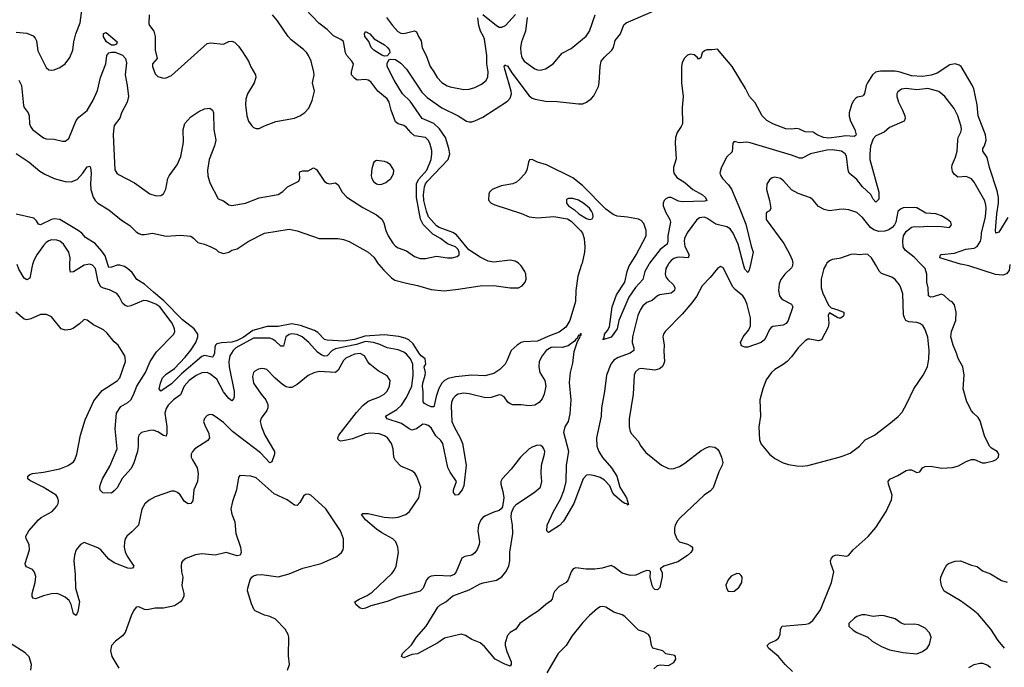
# Model space of a CAD drawing. Header units: inches. Extents: x 2057696 to 2160536, y 827480 to 1016834.
# Tile 368 of 422: x 2103997 to 2111210, y 1007050 to 1011793. Entities that reach past the tile are written whole.
import ezdxf

# ---------------------------------------------------------------- set-up
doc = ezdxf.new("R2010")
doc.units = ezdxf.units.IN
doc.header["$MEASUREMENT"] = 0
for name, color, linetype in [('C1000', 7, 'Continuous'), ('C1001', 7, 'Continuous'), ('C1010', 7, 'Continuous'), ('C1011', 7, 'Continuous')]:
    doc.layers.add(name, color=color, linetype=linetype)

msp = doc.modelspace()

# ---------------------------------------------------------------- linework, layer by layer
at = {"layer": 'C1000', "color": 5}
for points, elevation in [([(2109659, 1010000), (2109658.2, 1009990), (2109650, 1009975.1), (2109603.1, 1009930), (2109571.8, 1009890), (2109561.8, 1009858.2), (2109555.5, 1009810), (2109564, 1009770), (2109574.7, 1009754.7), (2109590, 1009741.7), (2109650.3, 1009710.3), (2109661.6, 1009690), (2109627.7, 1009590), (2109610.9, 1009569.1), (2109590, 1009556.4), (2109514.4, 1009545.6), (2109501.8, 1009538.2), (2109490, 1009524.5), (2109456, 1009450), (2109430, 1009429.6), (2109330, 1009395.6), (2109310, 1009394.5), (2109283.6, 1009403.6), (2109277.6, 1009430), (2109298, 1009470), (2109337.6, 1009522.4), (2109350, 1009551), (2109349.8, 1009610), (2109326.5, 1009706.5), (2109310, 1009747.8), (2109293.8, 1009770), (2109237.6, 1009817.6), (2109218.8, 1009838.8), (2109166, 1009950), (2109150, 1009975.1), (2109130, 1009984.5), (2109110, 1009972), (2109056.1, 1009903.9), (2108996.7, 1009843.3), (2108954.7, 1009765.3), (2108921.2, 1009718.8), (2108850, 1009636.9), (2108725.5, 1009510), (2108713, 1009490), (2108708.4, 1009470), (2108718.9, 1009410), (2108715.6, 1009364.4), (2108719.7, 1009290), (2108713.4, 1009266.6), (2108703.1, 1009250), (2108684.6, 1009235.4), (2108650, 1009226.2), (2108550, 1009238.2), (2108530, 1009233.3), (2108507, 1009213), (2108497.7, 1009190), (2108490.2, 1009049.8), (2108462, 1008870), (2108462, 1008810), (2108470, 1008776), (2108479.2, 1008759.2), (2108526.7, 1008706.7), (2108548, 1008670), (2108583.8, 1008623.8), (2108699.1, 1008530), (2108750, 1008506.7), (2108770, 1008504.4), (2108790, 1008506.4), (2108830, 1008520.4), (2108870, 1008545.3), (2108990, 1008638), (2109030, 1008660.7), (2109050, 1008666), (2109090, 1008661), (2109107.9, 1008647.9), (2109120.7, 1008630), (2109137.3, 1008590), (2109147.3, 1008550), (2109142, 1008530), (2109119, 1008481), (2109076.1, 1008363.9), (2109056.7, 1008343.3), (2109010, 1008311.8), (2108835.1, 1008144.9), (2108816.7, 1008123.3), (2108799.5, 1008090), (2108793.7, 1008070), (2108793.5, 1008033.5), (2108810.4, 1007990), (2108830.8, 1007970), (2108890, 1007952), (2108916.9, 1007936.9), (2108924.9, 1007930), (2108925.5, 1007910), (2108912.7, 1007890), (2108890, 1007869.6), (2108817.4, 1007822.6), (2108714.8, 1007790), (2108687.9, 1007772.1), (2108703.2, 1007743.2), (2108704.5, 1007715.5), (2108686.2, 1007633.8), (2108670, 1007618), (2108650, 1007620.7), (2108639.5, 1007630), (2108630, 1007649), (2108616.8, 1007710), (2108616.9, 1007750), (2108610, 1007756), (2108590, 1007757.7), (2108568.7, 1007751.3), (2108510, 1007725.1), (2108470, 1007722), (2108410, 1007739.5), (2108350, 1007786.6), (2108330, 1007794.5), (2108262.9, 1007777.1), (2108209.7, 1007769.7), (2108147.5, 1007767.5), (2108070, 1007779.3), (2108051.3, 1007770), (2108037.3, 1007750), (2108014.9, 1007690), (2108000.5, 1007670), (2107950, 1007640.5), (2107914.4, 1007605.6), (2107906.5, 1007590), (2107898, 1007550), (2107886, 1007534), (2107850.2, 1007509.8), (2107797.6, 1007462.4), (2107743.8, 1007430), (2107660.7, 1007370), (2107630.3, 1007329.7), (2107590, 1007305.1), (2107570, 1007282.7), (2107553.4, 1007230), (2107553.4, 1007210), (2107566.2, 1007166.2), (2107598, 1007090), (2107597.1, 1007070), (2107590, 1007057.2), (2107550, 1007071.6), (2107480.7, 1007110), (2107401.6, 1007201.6), (2107370, 1007227.8), (2107310, 1007253.6), (2107263.1, 1007283.1), (2107230, 1007293.1), (2107110, 1007264), (2107060.5, 1007230), (2106910, 1007149.5), (2106870, 1007143.7), (2106810, 1007119.3), (2106794, 1007130), (2106800.9, 1007150), (2106866.5, 1007213.5), (2106904.2, 1007270), (2106974.3, 1007350), (2107060.5, 1007490), (2107075.2, 1007504.8), (2107119.5, 1007530), (2107170, 1007572.4), (2107290, 1007616.4), (2107370, 1007660.4), (2107391.3, 1007668.7), (2107490, 1007687.2), (2107530, 1007713.4), (2107557.6, 1007750), (2107579.8, 1007790), (2107588.5, 1007828.5), (2107587.7, 1007892.3), (2107609.8, 1008030), (2107607.7, 1008090), (2107596.3, 1008150), (2107599.7, 1008180.3), (2107617.2, 1008222.8), (2107635.8, 1008244.2), (2107765.1, 1008330), (2107811.5, 1008370), (2107821.6, 1008410), (2107816.3, 1008470), (2107819.7, 1008530), (2107842.4, 1008610), (2107843.5, 1008630), (2107837.4, 1008650), (2107830, 1008662), (2107814.1, 1008674.1), (2107790, 1008678), (2107755.1, 1008664.9), (2107730.2, 1008649.8), (2107666, 1008590), (2107598.5, 1008501.4), (2107530.6, 1008430), (2107520.7, 1008410), (2107520.5, 1008390), (2107536.9, 1008336.9), (2107543.6, 1008290), (2107534.2, 1008225.8), (2107524, 1008210), (2107510, 1008199.5), (2107470, 1008187.2), (2107410, 1008159.1), (2107390, 1008146.3), (2107376, 1008130), (2107357.7, 1008090), (2107354.6, 1008070), (2107353.7, 1008050), (2107365.3, 1007970), (2107362.4, 1007950), (2107347.3, 1007912.7), (2107332, 1007888), (2107310, 1007872), (2107258, 1007862), (2107236, 1007850), (2107193.4, 1007750), (2107178.8, 1007730), (2107150, 1007718), (2107050, 1007722.4), (2107010, 1007718.4), (2106992.1, 1007707.9), (2106978, 1007690), (2106952.4, 1007630), (2106930, 1007607.8), (2106770, 1007562.6), (2106690, 1007532.6), (2106570, 1007499.1), (2106530, 1007482), (2106510, 1007478), (2106490, 1007483), (2106459.5, 1007510), (2106453.2, 1007530), (2106484, 1007550), (2106543.5, 1007576.5), (2106579.8, 1007600.2), (2106723.9, 1007736.1), (2106740.8, 1007759.2), (2106755.1, 1007790), (2106771.1, 1007891.1), (2106767.8, 1007930), (2106751.5, 1007970), (2106731.3, 1007990), (2106650, 1008034), (2106610, 1008061.8), (2106529.7, 1008130), (2106500.9, 1008170), (2106510, 1008177.1), (2106550, 1008177.2), (2106666, 1008150), (2106730, 1008143.9), (2106770, 1008149.1), (2106825.2, 1008170), (2106852.3, 1008190), (2106920.9, 1008290), (2106936.3, 1008370), (2106906.7, 1008446.7), (2106891.2, 1008471.2), (2106869.2, 1008490), (2106790, 1008523), (2106750, 1008565.1), (2106738.5, 1008590), (2106733.2, 1008650), (2106719.8, 1008690), (2106692, 1008730), (2106670, 1008745), (2106630, 1008759.1), (2106570, 1008765.8), (2106530, 1008759.1), (2106435.6, 1008724.4), (2106390, 1008712.8), (2106350, 1008706.4), (2106337.2, 1008710), (2106330, 1008719), (2106327.1, 1008730), (2106334.2, 1008750), (2106464, 1008916), (2106511.8, 1008968.2), (2106550, 1008999.7), (2106632, 1009030), (2106667.8, 1009050), (2106688.1, 1009071.9), (2106706.2, 1009110), (2106709.7, 1009150), (2106690, 1009183.6), (2106622.4, 1009222.4), (2106561.6, 1009270), (2106546.6, 1009286.6), (2106521.7, 1009330), (2106490, 1009348.8), (2106450, 1009344.5), (2106385.9, 1009314.1), (2106370, 1009296.9), (2106330, 1009225.4), (2106310.8, 1009209.2), (2106190, 1009215.2), (2106152.5, 1009207.5), (2106110, 1009187.2), (2106030, 1009121), (2105990, 1009100.4), (2105970, 1009099.2), (2105950, 1009104.8), (2105922, 1009122), (2105867.5, 1009167.5), (2105806.6, 1009230), (2105790, 1009236.8), (2105770, 1009238), (2105746.4, 1009233.6), (2105720.4, 1009219.6), (2105710, 1009209.2), (2105701.2, 1009178.8), (2105710, 1009131), (2105766.7, 1009050), (2105801.1, 1009010), (2105815.2, 1008975.2), (2105814.7, 1008950), (2105808, 1008930), (2105766.2, 1008873.8), (2105758.5, 1008850), (2105767.2, 1008810), (2105792.8, 1008750), (2105864.6, 1008630), (2105864.6, 1008610), (2105844.6, 1008555.4), (2105830, 1008546.9), (2105759.7, 1008619.7), (2105556.3, 1008776.3), (2105490, 1008842), (2105430, 1008887.6), (2105410, 1008899.5), (2105390, 1008900.7), (2105370, 1008894), (2105350, 1008873.2), (2105342.4, 1008850), (2105355.1, 1008815.1), (2105380.4, 1008770), (2105388.2, 1008730), (2105374, 1008710), (2105279.6, 1008650), (2105262.8, 1008630), (2105254.2, 1008610), (2105253.4, 1008590), (2105261.8, 1008570), (2105297.8, 1008510), (2105303.9, 1008470), (2105299, 1008410), (2105271.5, 1008350), (2105264.9, 1008270), (2105251.4, 1008248.6), (2105230, 1008248.2), (2105204.9, 1008264.9), (2105172.9, 1008312.9), (2105153.6, 1008330), (2105130, 1008339.8), (2105110, 1008340.4), (2104990, 1008298.9), (2104946.1, 1008273.9), (2104913.7, 1008246.3), (2104891.5, 1008208.5), (2104867, 1008090), (2104819.1, 1008040.9), (2104781.3, 1008010), (2104769.3, 1007990.7), (2104763.9, 1007970), (2104762.7, 1007930), (2104770, 1007896.3), (2104784.7, 1007864.7), (2104832, 1007790), (2104823.8, 1007776.2), (2104810, 1007773), (2104790, 1007776.8), (2104690, 1007814.9), (2104650, 1007842.9), (2104590, 1007909.8), (2104570, 1007925.2), (2104470, 1007963.1), (2104441.7, 1007950), (2104411.5, 1007910), (2104398.9, 1007870), (2104393.4, 1007830), (2104403.5, 1007730), (2104405.5, 1007630), (2104434.4, 1007530), (2104422.5, 1007457.5), (2104410, 1007428.7), (2104390, 1007442), (2104372.8, 1007510), (2104358.8, 1007538.8), (2104330, 1007563.5), (2104290, 1007584), (2104270, 1007589.7), (2104230, 1007587.1), (2104170, 1007573.3), (2104111.9, 1007551.9), (2104095.6, 1007555.6), (2104087.4, 1007567.4), (2104087.7, 1007590), (2104109.8, 1007670), (2104113.8, 1007713.8), (2104105.5, 1007745.5), (2104090, 1007765.6), (2104045.9, 1007785.9), (2104038.3, 1007798.3), (2104036.9, 1007810), (2104069.7, 1007910), (2104065.1, 1007950), (2104044.4, 1007990), (2104042.3, 1008010), (2104063.9, 1008050), (2104134.3, 1008130), (2104153.8, 1008146.2), (2104234.7, 1008190), (2104268, 1008230), (2104278.9, 1008250), (2104282, 1008270), (2104277.4, 1008290), (2104263.6, 1008310), (2104169.6, 1008370), (2104070, 1008418.9), (2104055.6, 1008430), (2104055.6, 1008450), (2104070, 1008462), (2104089.8, 1008470.2), (2104170, 1008479.2), (2104290, 1008504), (2104351.8, 1008528.2), (2104390, 1008555.5), (2104400.5, 1008570), (2104416.2, 1008610), (2104442.4, 1008750), (2104477.6, 1008862.4), (2104538.8, 1009001.2), (2104601.7, 1009078.3), (2104710, 1009147.4), (2104729.7, 1009170), (2104771.3, 1009290), (2104770, 1009318), (2104767, 1009330), (2104718, 1009410), (2104690, 1009434), (2104638.2, 1009498.2), (2104610, 1009520.5), (2104537.1, 1009557.1), (2104490, 1009593.2), (2104470, 1009597.2), (2104434.7, 1009565.3), (2104390, 1009534), (2104370, 1009525.1), (2104330, 1009519.5), (2104301.2, 1009530), (2104230, 1009617), (2104194.3, 1009634.3), (2104150, 1009633.3), (2104077.5, 1009602.5), (2104050, 1009595.6), (2104030, 1009599.2), (2103968.2, 1009650)], 360), ([(2104090.9, 1010000), (2104087.7, 1009990), (2104070, 1009899.5), (2104050, 1009886.9), (2104030, 1009899.1), (2103990, 1009965.1), (2103978.8, 1010000)], 340), ([(2104496.9, 1010000), (2104470, 1009995.9), (2104390, 1009945.3), (2104370, 1009944.2), (2104363.4, 1009970), (2104364.6, 1010000)], 340), ([(2108747.7, 1010000), (2108731.2, 1009970), (2108725.4, 1009930), (2108731.3, 1009910), (2108744.2, 1009890), (2108785.4, 1009850), (2108796.5, 1009830), (2108794.4, 1009810), (2108769, 1009791), (2108683, 1009777), (2108669, 1009770), (2108630, 1009735.3), (2108590, 1009722), (2108561.8, 1009698.2), (2108544.3, 1009670), (2108525.8, 1009625.8), (2108485.5, 1009470), (2108484.5, 1009430), (2108496.9, 1009390), (2108494.9, 1009370), (2108468.9, 1009350), (2108381.1, 1009318.9), (2108350, 1009299.8), (2108326.4, 1009270), (2108294.7, 1009190), (2108282, 1009070), (2108259.4, 1008950), (2108255.8, 1008890), (2108223, 1008730), (2108225.8, 1008670), (2108239.2, 1008630), (2108266.4, 1008586.4), (2108333.1, 1008510), (2108372, 1008450), (2108394, 1008370), (2108443.1, 1008290), (2108458, 1008242), (2108450, 1008238), (2108446.3, 1008246.3), (2108430.9, 1008249.1), (2108410, 1008262.6), (2108354.5, 1008310), (2108340.2, 1008330), (2108319.2, 1008379.2), (2108281.2, 1008421.2), (2108250, 1008440.7), (2108210, 1008452.7), (2108170, 1008458.7), (2108150, 1008456), (2108124.9, 1008430), (2108055.6, 1008250), (2107979.9, 1008120.1), (2107951.4, 1008088.6), (2107870, 1008037.2), (2107859.3, 1008050), (2107861.6, 1008090), (2107908.4, 1008190), (2107959.9, 1008280.1), (2107984.9, 1008350), (2107999.8, 1008410), (2108002.9, 1008530), (2108018.6, 1008630), (2107982.7, 1008770), (2107993.8, 1008810), (2108016.8, 1008850), (2108030, 1008906), (2108037.4, 1009010), (2108024, 1009136), (2108031.6, 1009210), (2108050, 1009278), (2108058, 1009362), (2108084, 1009436), (2108102, 1009470), (2108100.4, 1009479.6), (2108110, 1009482), (2108110, 1009495.3), (2108102, 1009490), (2108099.6, 1009480.4), (2108090, 1009482), (2108082, 1009458), (2108070, 1009453.2), (2108060.7, 1009439.3), (2108014.4, 1009405.6), (2107970, 1009391.3), (2107910, 1009395.6), (2107890, 1009392.8), (2107854.9, 1009370), (2107824.9, 1009330), (2107802, 1009290), (2107799.1, 1009250), (2107808, 1009210), (2107844.4, 1009150), (2107850.4, 1009110), (2107838.7, 1009050), (2107824.8, 1009015.2), (2107802, 1008990), (2107770.8, 1008970), (2107730, 1008965.1), (2107671.4, 1008971.4), (2107610, 1008971.8), (2107590, 1008978.4), (2107572.3, 1008992.3), (2107545.6, 1009030), (2107523.8, 1009043.8), (2107510, 1009044.4), (2107450, 1009025), (2107410, 1009023.5), (2107290, 1009052.3), (2107250, 1009056.5), (2107210, 1009049.8), (2107190, 1009037.7), (2107170, 1009016.9), (2107159.7, 1008990), (2107156.8, 1008963.2), (2107162.8, 1008850), (2107178.7, 1008810), (2107223.9, 1008730), (2107240.5, 1008690), (2107268.3, 1008530), (2107250, 1008378), (2107238, 1008350), (2107210, 1008313.2), (2107189.4, 1008309.4), (2107175.1, 1008330), (2107175.1, 1008350), (2107196.2, 1008410), (2107150, 1008478.9), (2107133.8, 1008513.8), (2107096.5, 1008690), (2107082.6, 1008710), (2107045.1, 1008745.1), (2107010, 1008803.1), (2106990, 1008819.8), (2106970, 1008828.9), (2106950, 1008829.8), (2106902.6, 1008797.4), (2106870, 1008787.7), (2106850, 1008795.3), (2106795.1, 1008835.1), (2106689.6, 1008870), (2106676.9, 1008890), (2106760.8, 1008939.2), (2106794.5, 1008970), (2106830, 1009025.5), (2106869.9, 1009110), (2106880.2, 1009190), (2106875.7, 1009270), (2106858.6, 1009310), (2106830, 1009343.7), (2106810, 1009358.4), (2106770, 1009375.2), (2106690, 1009390.6), (2106635.3, 1009415.3), (2106589.6, 1009429.6), (2106530, 1009435.9), (2106464.8, 1009415.2), (2106310, 1009381.2), (2106286.6, 1009370), (2106250, 1009331.9), (2106230, 1009329.9), (2106210, 1009336.2), (2106178.2, 1009358.2), (2106115.3, 1009430), (2106065.3, 1009470), (2106030, 1009486.7), (2105990, 1009492.4), (2105970, 1009488.1), (2105947.3, 1009470), (2105930, 1009401.6), (2105910, 1009402.3), (2105870, 1009439.4), (2105850, 1009453.2), (2105830, 1009459.8), (2105710, 1009460.5), (2105580.9, 1009390), (2105560.2, 1009370), (2105535.7, 1009330), (2105528.4, 1009290), (2105531.9, 1009250), (2105568.6, 1009070), (2105568.1, 1009031.9), (2105563, 1009017), (2105550, 1009000.7), (2105530, 1009018), (2105490, 1009067), (2105440.6, 1009160.6), (2105390, 1009200.2), (2105370, 1009209), (2105330, 1009205.8), (2105290, 1009188.2), (2105237.7, 1009150), (2105201.2, 1009110), (2105173.8, 1009046.2), (2105122.6, 1009010), (2105085.2, 1008970), (2105070, 1008946), (2105061.2, 1008910), (2105073.7, 1008813.7), (2105075.2, 1008764.8), (2105070, 1008742), (2105050, 1008747.8), (2105010, 1008775.2), (2104973.7, 1008786.3), (2104950, 1008785), (2104890, 1008769.8), (2104869.4, 1008750), (2104864.5, 1008730), (2104865.1, 1008670), (2104859, 1008630), (2104830, 1008541.3), (2104810, 1008502.6), (2104748.1, 1008431.9), (2104710, 1008363.7), (2104690, 1008341.2), (2104670, 1008326), (2104606.6, 1008326.6), (2104586.2, 1008346.2), (2104583.5, 1008370), (2104588.3, 1008390), (2104604.5, 1008430), (2104657.2, 1008522.8), (2104710.6, 1008650), (2104696.3, 1008796.3), (2104706.2, 1008910), (2104738.9, 1008961.1), (2104790, 1008990.2), (2104810.6, 1009010), (2104830, 1009046.3), (2104853.8, 1009110), (2104918.6, 1009210), (2104952, 1009290), (2104998.4, 1009361.6), (2105125.6, 1009490), (2105132.6, 1009510), (2105131.1, 1009528.9), (2105114.8, 1009570), (2105023.7, 1009690), (2104994.2, 1009710), (2104950, 1009727.2), (2104930, 1009734.4), (2104903.7, 1009736.3), (2104810, 1009697), (2104790, 1009693.5), (2104770, 1009698.7), (2104750, 1009717.4), (2104725.8, 1009765.8), (2104708.8, 1009788.8), (2104655.4, 1009815.4), (2104610, 1009826.5), (2104590, 1009837.2), (2104572.1, 1009872.1), (2104551.1, 1009970), (2104530, 1009994.4), (2104515.2, 1010000)], 340), ([(2108113.6, 1010000), (2108084.8, 1009915.2), (2108071.1, 1009810), (2108069.4, 1009730), (2108027.1, 1009590), (2107998.3, 1009541.7), (2107950, 1009503.4), (2107866.2, 1009473.8), (2107790, 1009438.7), (2107690, 1009434), (2107670, 1009427.8), (2107640.2, 1009410), (2107596.5, 1009370), (2107566.6, 1009293.4), (2107552.4, 1009270), (2107513.4, 1009230), (2107470, 1009202.7), (2107405.3, 1009185.3), (2107309.8, 1009189.8), (2107190, 1009177), (2107135.7, 1009164.3), (2107110, 1009150.7), (2107089.6, 1009130.4), (2107067.6, 1009092.4), (2107046.9, 1009033.1), (2107033.4, 1008966.6), (2107030, 1008958), (2107023, 1008957), (2107010, 1008957.7), (2106983.6, 1008970), (2106962.3, 1008982.3), (2106953.8, 1008993.8), (2106953.6, 1009066.4), (2106948.3, 1009110), (2106950, 1009130.3), (2106968, 1009190), (2106969.5, 1009210), (2106960.8, 1009250), (2106972, 1009270), (2106967.6, 1009310), (2106938.9, 1009330), (2106925.3, 1009345.3), (2106878.6, 1009418.6), (2106847.2, 1009447.2), (2106820.5, 1009460.5), (2106773.6, 1009473.6), (2106670, 1009485.4), (2106525.1, 1009474.9), (2106450, 1009450), (2106370, 1009439.3), (2106250, 1009445), (2106229.8, 1009450), (2106181.4, 1009501.4), (2106157.4, 1009517.4), (2106054.1, 1009554.1), (2105990, 1009566.3), (2105890, 1009546.1), (2105810, 1009545.9), (2105703.9, 1009516.1), (2105634.2, 1009465.8), (2105590, 1009443.3), (2105550, 1009432.1), (2105474.2, 1009425.8), (2105442, 1009418), (2105431.2, 1009408.8), (2105425.9, 1009394.1), (2105423.5, 1009350), (2105414.8, 1009325.2), (2105410, 1009322.2), (2105350, 1009333.3), (2105330, 1009326), (2105181, 1009199), (2105110, 1009125.9), (2105030, 1009072.7), (2105018.4, 1009090), (2105027.1, 1009130), (2105043.5, 1009170), (2105070, 1009197.3), (2105130, 1009237.7), (2105210, 1009321.7), (2105250, 1009371.7), (2105288, 1009430), (2105302.7, 1009470), (2105301.2, 1009490), (2105274.6, 1009530), (2105190, 1009594.9), (2105053.3, 1009733.3), (2104978.2, 1009798.2), (2104910, 1009855.2), (2104854.2, 1009890), (2104820.8, 1009940.8), (2104790, 1009969), (2104764.9, 1009984.9), (2104730, 1009995.5), (2104710, 1009995.3), (2104670, 1009980.9), (2104650, 1009978.7), (2104643, 1010000)], 320), ([(2106627.1, 1010000), (2106660.8, 1009960.8), (2106721.4, 1009901.4), (2106745.8, 1009885.8), (2106830, 1009862.6), (2106910, 1009847), (2107010, 1009816.5), (2107107.5, 1009807.5), (2107210, 1009818.3), (2107370, 1009844.4), (2107470, 1009847), (2107590, 1009830.1), (2107650, 1009830.2), (2107677.2, 1009842.8), (2107699.8, 1009870), (2107706.6, 1009893.4), (2107705.7, 1009930), (2107697.5, 1009950), (2107669.8, 1009990), (2107660.2, 1010000)], 320), ([(2108605.1, 1010000), (2108577.4, 1009950), (2108562, 1009890), (2108507.4, 1009832.6), (2108458.8, 1009761.2), (2108386.5, 1009590), (2108372.9, 1009530), (2108350, 1009493.6), (2108330, 1009468.2), (2108268.7, 1009448.7), (2108278, 1009462), (2108280.7, 1009490), (2108302.9, 1009517.1), (2108316.9, 1009543.1), (2108336.5, 1009690), (2108370, 1009778.4), (2108429.8, 1009870), (2108447.9, 1009950), (2108462, 1009990), (2108468.4, 1010000)], 320), ([(2109349.5, 1010000), (2109340.2, 1009959.8), (2109330, 1009942), (2109310, 1009965.1), (2109300.5, 1010000)], 340), ([(2109904.6, 1010000), (2109887.6, 1009970), (2109867.4, 1009892.6), (2109869.5, 1009830), (2109879.5, 1009790), (2109921.5, 1009701.5), (2109941.8, 1009681.8), (2109990, 1009668.5), (2110000, 1009664.3)], 380), ([(2110000, 1009607.9), (2109990, 1009609.7), (2109930, 1009647), (2109918.7, 1009630), (2109923.7, 1009570), (2109919.8, 1009540.2), (2109871.7, 1009448.3), (2109850, 1009441.7), (2109786, 1009454), (2109770, 1009452.3), (2109750, 1009441.3), (2109698.7, 1009390), (2109650, 1009324.2), (2109618.7, 1009290), (2109590, 1009267.1), (2109530, 1009231.3), (2109504.9, 1009210), (2109465.7, 1009154.3), (2109440.8, 1009090), (2109420.2, 1009010), (2109422.7, 1008890), (2109412.6, 1008810), (2109416.7, 1008716.7), (2109430, 1008683), (2109490.4, 1008610), (2109530, 1008579.6), (2109590, 1008547.4), (2109630, 1008534.6), (2109690, 1008524.6), (2109730, 1008523.1), (2109770, 1008528.8), (2110000, 1008589.8)], 380), ([(2105959.5, 1007030), (2105974, 1007070), (2105965.6, 1007134.4), (2105969, 1007270), (2105964, 1007290), (2105942, 1007330), (2105870, 1007401.2), (2105830, 1007422.7), (2105790, 1007432.7), (2105722.5, 1007462.5), (2105714, 1007470), (2105693.8, 1007513.8), (2105665.6, 1007610), (2105667.3, 1007630), (2105686, 1007690), (2105697.2, 1007710), (2105710, 1007719.1), (2105733.8, 1007726.2), (2105770, 1007728.4), (2105890, 1007712.2), (2105970, 1007734), (2106070, 1007774.9), (2106205.2, 1007810), (2106319.4, 1007860.6), (2106353.2, 1007890), (2106366, 1007910), (2106369.6, 1007930.4), (2106369.6, 1007990), (2106346.9, 1008050), (2106239.7, 1008210), (2106130, 1008311.8), (2106110, 1008318.4), (2106090, 1008315.1), (2106076.7, 1008303.3), (2106050, 1008256.2), (2106030, 1008235.1), (2106010, 1008236.3), (2105956.1, 1008276.1), (2105861.4, 1008321.4), (2105730, 1008438), (2105690.5, 1008449.5), (2105610, 1008454), (2105600.7, 1008439.3), (2105586, 1008350), (2105555.8, 1008264.2), (2105544.2, 1008210), (2105551.7, 1008171.7), (2105574.1, 1008114.1), (2105579.6, 1008030), (2105615.3, 1007930), (2105619.1, 1007890), (2105610.8, 1007870), (2105590, 1007867), (2105510, 1007891.5), (2105430, 1007871.5), (2105330, 1007881.1), (2105285.9, 1007874.1), (2105214.4, 1007845.6), (2105191, 1007830), (2105182.8, 1007817.2), (2105180.7, 1007790), (2105183, 1007750), (2105192.7, 1007710), (2105184.9, 1007650), (2105198.7, 1007590), (2105198.7, 1007570), (2105190.4, 1007550), (2105173.7, 1007530), (2105130, 1007500.3), (2105050, 1007483.5), (2104990, 1007482.6), (2104930, 1007469.6), (2104910, 1007472), (2104870, 1007492.3), (2104850, 1007489.2), (2104830, 1007464), (2104813, 1007427), (2104770, 1007304.5), (2104750, 1007279.6), (2104699, 1007241), (2104670.4, 1007209.6), (2104663.1, 1007170), (2104672.4, 1007130), (2104722.8, 1007042.8)], 380), ([(2109659.4, 1007019.4), (2109603.7, 1007070), (2109555.1, 1007130), (2109483.6, 1007190), (2109472.3, 1007210), (2109490, 1007227.7), (2109532.7, 1007247.3), (2109556.2, 1007263.8), (2109567.6, 1007290), (2109571.3, 1007328.7), (2109582.7, 1007350), (2109755.3, 1007364.7), (2109777.2, 1007370), (2109807.7, 1007392.3), (2109862.7, 1007470), (2109945.2, 1007670), (2109960.7, 1007750), (2109939.6, 1007810), (2109937, 1007830), (2109945.2, 1007850), (2109956, 1007864), (2109970, 1007870.7), (2109990, 1007873), (2110000, 1007871.7)], 360), ([(2108642.5, 1007037.5), (2108670, 1007062.8), (2108690, 1007066.8), (2108750, 1007062.8), (2108790, 1007084.7), (2108804, 1007110), (2108802, 1007130), (2108796, 1007136), (2108730, 1007149), (2108708, 1007170), (2108635.3, 1007190), (2108626, 1007210), (2108616.2, 1007270), (2108603.7, 1007290), (2108570, 1007309.6), (2108530, 1007323), (2108430, 1007421.3), (2108410, 1007434.7), (2108350, 1007452.8), (2108290, 1007489.6), (2108270, 1007495.1), (2108250, 1007491.5), (2108230, 1007480.7), (2108170.6, 1007430), (2108121.8, 1007378.2), (2108042.3, 1007277.7), (2107999.6, 1007210), (2107940.8, 1007150), (2107858.9, 1007010)], 380), ([(2104078.7, 1007030), (2104082.6, 1007070), (2104066, 1007126), (2104036.9, 1007156.9), (2103922.9, 1007230)], 380)]:
    msp.add_lwpolyline(points, dxfattribs=dict(at, elevation=elevation))
at = {"layer": 'C1000', "color": 5, "elevation": 380}
msp.add_lwpolyline([(2109250, 1007736), (2109210, 1007717), (2109186.4, 1007690), (2109170.8, 1007650.8), (2109174, 1007630), (2109188.1, 1007608.1), (2109210, 1007604), (2109230, 1007607.7), (2109265.4, 1007634.6), (2109286, 1007670), (2109289.2, 1007710), (2109282.7, 1007722.7), (2109270, 1007733.2)], close=True, dxfattribs=at)
at = {"layer": 'C1001', "color": 5}
for points, elevation in [([(2103970, 1011701.1), (2104050, 1011695.6), (2104095.1, 1011675.1), (2104110, 1011659.1), (2104119.1, 1011639.1), (2104130, 1011564.7), (2104190, 1011442.8), (2104210, 1011426.8), (2104230, 1011422.8), (2104250, 1011424.9), (2104290, 1011442.4), (2104329.8, 1011470.2), (2104363, 1011517), (2104386.2, 1011570), (2104393.1, 1011630), (2104407.4, 1011690), (2104438.8, 1011770), (2104467, 1011973)], 360), ([(2103990, 1011350.5), (2104010.1, 1011310.1), (2104025.3, 1011165.3), (2104030.2, 1011150), (2104059.6, 1011110), (2104067.2, 1011090), (2104068.7, 1011030), (2104074.9, 1011010), (2104090.5, 1010990), (2104170, 1010927.7), (2104190, 1010921.6), (2104250, 1010917.6), (2104310, 1010903.1), (2104330, 1010904.4), (2104356.4, 1010923.6), (2104410, 1011056), (2104430, 1011078.8), (2104490, 1011127.3), (2104536.1, 1011203.9), (2104566.4, 1011273.6), (2104589.8, 1011370), (2104629, 1011470), (2104634.5, 1011530), (2104650.7, 1011549.3), (2104670, 1011556.5), (2104695.2, 1011555.2), (2104750, 1011532.9), (2104772.9, 1011510), (2104778.2, 1011478.2), (2104768.6, 1011390), (2104784.3, 1011310), (2104793.6, 1011230), (2104782.9, 1011190), (2104742.6, 1011110), (2104730, 1011072), (2104690, 1011017), (2104682.8, 1010982.8), (2104680.7, 1010950), (2104694.6, 1010694.6), (2104707.3, 1010670), (2104720.3, 1010660.3), (2104838.2, 1010598.2), (2104950, 1010518.4), (2104997, 1010503), (2105030, 1010504.9), (2105039, 1010510), (2105050, 1010518.8), (2105067.1, 1010552.9), (2105083.1, 1010630), (2105091.6, 1010650), (2105150, 1010728.9), (2105177.9, 1010790), (2105196.9, 1010896.9), (2105195.5, 1010990), (2105207.3, 1011032.7), (2105250, 1011082), (2105310, 1011121.6), (2105350, 1011139.1), (2105390, 1011146), (2105410, 1011131), (2105417.1, 1011110), (2105420.2, 1010990), (2105433, 1010910), (2105423.6, 1010870), (2105384.2, 1010770), (2105373.6, 1010690), (2105374.3, 1010650), (2105390, 1010598.8), (2105450, 1010481), (2105490, 1010466.7), (2105530, 1010436), (2105550, 1010431.8), (2105650, 1010448.7), (2105750, 1010488.5), (2105890, 1010512.4), (2105925.3, 1010534.7), (2105959.3, 1010570), (2106040.9, 1010610), (2106049.6, 1010630), (2106046.3, 1010670), (2106050, 1010678.8), (2106070, 1010685.3), (2106110, 1010686.9), (2106150, 1010707.2), (2106170, 1010696.5), (2106181.9, 1010681.9), (2106230, 1010608.5), (2106250, 1010594.9), (2106270, 1010590.4), (2106310, 1010599.3), (2106330, 1010583), (2106358.9, 1010530), (2106392.5, 1010492.5), (2106510, 1010418), (2106610, 1010364.9), (2106650, 1010332.7), (2106664.4, 1010304.4), (2106678.3, 1010250), (2106696, 1010210), (2106730, 1010156.4), (2106750, 1010135.3), (2106770, 1010122.6), (2106830, 1010099.5), (2106890, 1010058.9), (2106930, 1010044.4), (2106970, 1010043.2), (2107050, 1010061.7), (2107130, 1010048.9), (2107166, 1010050), (2107201.5, 1010058.6), (2107215.4, 1010070), (2107215.8, 1010090), (2107210, 1010109.3), (2107190, 1010129.6), (2107130, 1010150.9), (2107078.5, 1010190), (2107022.3, 1010222.3), (2106953.8, 1010293.8), (2106932.5, 1010332.6), (2106904, 1010490), (2106903.9, 1010590), (2106918.5, 1010621.5), (2106979.3, 1010690), (2107010.6, 1010770), (2107016.5, 1010810), (2107014.9, 1010834.9), (2107001.1, 1010890), (2106990, 1010911.5), (2106970, 1010929.6), (2106890, 1010942.7), (2106863.7, 1010963.7), (2106830, 1011004.2), (2106810, 1011017.4), (2106770, 1011029.6), (2106750, 1011045.1), (2106717.8, 1011130), (2106703.9, 1011190), (2106690, 1011212.8), (2106619.7, 1011270), (2106570, 1011338.9), (2106550, 1011351), (2106530, 1011354.5), (2106470, 1011351.2), (2106450, 1011364.2), (2106428.3, 1011390), (2106427.3, 1011410), (2106441.5, 1011470), (2106431.1, 1011490), (2106393.7, 1011530), (2106383.1, 1011550), (2106370, 1011633), (2106348.9, 1011648.9), (2106294.7, 1011674.7), (2106250, 1011721.2), (2106187.8, 1011767.8), (2106090.7, 1011870)], 340), ([(2104944.7, 1011830), (2104943.8, 1011763.8), (2104948, 1011750), (2104979.7, 1011710), (2104990.2, 1011670), (2104988.3, 1011570), (2105004.9, 1011510), (2104970.4, 1011470), (2104968.8, 1011450), (2104990, 1011397.3), (2105010, 1011378), (2105050, 1011364.4), (2105070, 1011366.4), (2105110, 1011384.4), (2105370, 1011619.3), (2105395.6, 1011624.4), (2105490, 1011614), (2105530, 1011634.6), (2105550, 1011636.9), (2105570, 1011628.8), (2105599.4, 1011599.4), (2105630, 1011557.1), (2105672.7, 1011490), (2105690, 1011446.8), (2105723.8, 1011390), (2105726.4, 1011370), (2105713.7, 1011330), (2105665.2, 1011250), (2105653.8, 1011210), (2105650.3, 1011170), (2105661.3, 1011090), (2105674, 1011050), (2105696.3, 1011016.3), (2105710, 1011004.4), (2105730, 1010995.8), (2105750, 1010996.4), (2105790, 1011016.4), (2105872.8, 1011047.2), (2106010, 1011072.4), (2106049.2, 1011090), (2106086.5, 1011113.5), (2106114.9, 1011145.1), (2106139.5, 1011200.5), (2106155.8, 1011270), (2106141.3, 1011330), (2106154.3, 1011390), (2106152.6, 1011410), (2106133, 1011490), (2106113, 1011530), (2106100.5, 1011550), (2106075.7, 1011575.7), (2105986.4, 1011646.4), (2105963, 1011670), (2105885.3, 1011785.3), (2105850, 1011829.5)], 360), ([(2106685.2, 1011810), (2106727.9, 1011750), (2106766.9, 1011706.9), (2106790, 1011693.6), (2106810, 1011691.1), (2106890, 1011712), (2106904.5, 1011704.5), (2106918.9, 1011670), (2106939, 1011639), (2106946.4, 1011586.4), (2106975.6, 1011530), (2107002.7, 1011450), (2107031.9, 1011411.9), (2107054.9, 1011370), (2107090, 1011333.4), (2107127.7, 1011307.7), (2107150, 1011301.3), (2107250, 1011282.6), (2107290, 1011284.9), (2107330, 1011295.8), (2107379.3, 1011320.7), (2107413.3, 1011346.7), (2107425.8, 1011374.2), (2107428.1, 1011411.9), (2107419.8, 1011470), (2107418.1, 1011530), (2107401.9, 1011650), (2107395.8, 1011670), (2107373.1, 1011710), (2107360.2, 1011750), (2107352.1, 1011807.9)], 340), ([(2107660.2, 1010000), (2107650, 1010010.6), (2107625.5, 1010025.5), (2107590, 1010032.4), (2107470, 1010017.8), (2107430, 1010025.7), (2107370, 1010052.8), (2107287.2, 1010107.2), (2107197.5, 1010217.5), (2107170, 1010233.5), (2107070, 1010270.7), (2107050, 1010282.7), (2106992, 1010350), (2106976.6, 1010390), (2106957.3, 1010470), (2106954.9, 1010510), (2106962.9, 1010570), (2106970, 1010590), (2106984.4, 1010610), (2107135.8, 1010770), (2107147.9, 1010810), (2107141.5, 1010850), (2107115.2, 1010930), (2107072.8, 1010992.8), (2107030, 1011033.4), (2106946.4, 1011070), (2106856.2, 1011196.2), (2106800.2, 1011250), (2106740.5, 1011350), (2106689.8, 1011450), (2106688.3, 1011471.7), (2106701.5, 1011498.5), (2106716.1, 1011503.9), (2106750, 1011501.6), (2106790, 1011475.2), (2106830.5, 1011430.5), (2106942.1, 1011262.1), (2106982.8, 1011222.8), (2107090, 1011147.8), (2107210.1, 1011090.1), (2107270, 1011051.1), (2107290, 1011045.4), (2107310, 1011045.6), (2107330, 1011052.6), (2107390, 1011080.1), (2107570, 1011196.4), (2107590, 1011218.2), (2107598.6, 1011250), (2107596.7, 1011270), (2107549.9, 1011430), (2107546.9, 1011450), (2107550, 1011462), (2107556.5, 1011456.5), (2107570, 1011455), (2107603.1, 1011403.1), (2107730, 1011235.2), (2107750, 1011218.5), (2107773.4, 1011210), (2107850, 1011195.5), (2107934.2, 1011194.2), (2108090, 1011177.3), (2108122, 1011178), (2108150, 1011188.8), (2108184.9, 1011215.1), (2108203.9, 1011236.1), (2108235.9, 1011304.1), (2108243.2, 1011330), (2108249.1, 1011450), (2108256.8, 1011490), (2108280.2, 1011519.8), (2108335.7, 1011570), (2108346.8, 1011590), (2108359.6, 1011640.5), (2108399.4, 1011690), (2108423.8, 1011756.2), (2108440.5, 1011770), (2108474, 1011786), (2108690, 1011878.7)], 320), ([(2107390, 1011832.4), (2107490, 1011750.2), (2107510, 1011739.1), (2107530, 1011737.7), (2107555.4, 1011750), (2107630, 1011830.2)], 340), ([(2107714.7, 1011810), (2107702, 1011710), (2107673.7, 1011630), (2107665.6, 1011590), (2107667.3, 1011550), (2107676, 1011516), (2107693.7, 1011490), (2107770, 1011433.7), (2107790, 1011425.3), (2107810, 1011423.7), (2107850, 1011433.7), (2107904.5, 1011470), (2107971.2, 1011548.8), (2108036.6, 1011583.4), (2108147.2, 1011672.8), (2108171.5, 1011710), (2108212.7, 1011830)], 340), ([(2110000, 1010935.3), (2109924.7, 1010924.7), (2109885.6, 1010930), (2109839.5, 1010950), (2109810, 1010969.7), (2109750, 1010971.3), (2109710.8, 1010990.8), (2109690, 1010995.1), (2109650, 1010991.1), (2109610, 1010993.3), (2109514.7, 1011030), (2109470, 1011055.8), (2109436.8, 1011090), (2109384.4, 1011184.4), (2109343.5, 1011230), (2109313.8, 1011290), (2109217.4, 1011450), (2109110, 1011578.4), (2109068.4, 1011571.6), (2109030, 1011572), (2109014.1, 1011565.9), (2108996.5, 1011550), (2108987.3, 1011512.7), (2108974.6, 1011505.4), (2108970, 1011505.1), (2108959.8, 1011519.8), (2108936.8, 1011536.8), (2108910, 1011540.6), (2108890, 1011533.3), (2108864.1, 1011510), (2108850, 1011477), (2108845, 1011450), (2108845.8, 1011330), (2108856.9, 1011230), (2108849.4, 1011150), (2108851.4, 1011030), (2108843.6, 1011010), (2108814, 1010966), (2108802.2, 1010930), (2108799.4, 1010890), (2108806.6, 1010773.4), (2108787.7, 1010710), (2108786.7, 1010686.7), (2108790, 1010668.7), (2108810, 1010638), (2108870, 1010601.8), (2108929.2, 1010550), (2108999.2, 1010510), (2109020.7, 1010490), (2109031.8, 1010470), (2109015.1, 1010464.9), (2108850, 1010458), (2108824.1, 1010464.1), (2108770, 1010490.5), (2108750, 1010491.3), (2108730, 1010481.5), (2108719.1, 1010470), (2108710.2, 1010450), (2108711.1, 1010430), (2108730, 1010381.1), (2108759.8, 1010330), (2108764.2, 1010310), (2108745.2, 1010210), (2108744.6, 1010170), (2108739.4, 1010150), (2108689.8, 1010110.2), (2108610.7, 1010010), (2108605.1, 1010000)], 320), ([(2110000, 1010832.4), (2109950, 1010839.9), (2109910, 1010837), (2109791, 1010810), (2109730, 1010778.9), (2109710, 1010779.1), (2109650, 1010802), (2109348, 1010892), (2109323.8, 1010896.2), (2109270, 1010891.8), (2109230, 1010900.9), (2109220.5, 1010890), (2109215.2, 1010824.8), (2109174.4, 1010785.6), (2109135.4, 1010704.6), (2109127.2, 1010670), (2109132.4, 1010650), (2109144.4, 1010630), (2109190, 1010583.8), (2109211, 1010551), (2109265.9, 1010425.9), (2109316, 1010296), (2109354.8, 1010134.8), (2109370.2, 1010090), (2109349.5, 1010000)], 340), ([(2103970, 1010812), (2104065.3, 1010750), (2104144.7, 1010684.7), (2104181.3, 1010661.3), (2104250, 1010629.2), (2104330, 1010609.1), (2104374.8, 1010605.2), (2104417, 1010623), (2104458.4, 1010670), (2104490, 1010714.8), (2104510, 1010721), (2104515.5, 1010710), (2104519.5, 1010670), (2104515.5, 1010590), (2104518.4, 1010550), (2104534.4, 1010494.4), (2104548.8, 1010468.8), (2104570, 1010449.1), (2104650, 1010400.8), (2104743.8, 1010323.8), (2104804.6, 1010284.6), (2104850, 1010239.5), (2104870, 1010226.7), (2104890, 1010220.4), (2104910, 1010220.4), (2104970, 1010228.4), (2105070, 1010208.4), (2105174.9, 1010214.9), (2105250, 1010206.8), (2105270, 1010194), (2105301.3, 1010161.3), (2105350, 1010148.5), (2105396, 1010130), (2105436, 1010110), (2105453.7, 1010093.7), (2105490, 1010081), (2105530, 1010090.7), (2105550, 1010104), (2105590, 1010114.8), (2105670, 1010167.7), (2105790, 1010230.7), (2105970, 1010258.8), (2106030, 1010246), (2106190, 1010190.8), (2106330, 1010190.8), (2106370, 1010182.8), (2106410, 1010167.7), (2106550.4, 1010090), (2106590, 1010053.1), (2106623.8, 1010003.8), (2106627.1, 1010000)], 320), ([(2108468.4, 1010000), (2108513.3, 1010070), (2108585.2, 1010210), (2108586.7, 1010250), (2108570, 1010300.4), (2108550, 1010322.2), (2108530, 1010331.5), (2108450, 1010347.8), (2108374.9, 1010354.9), (2108345.7, 1010365.7), (2108290, 1010406.6), (2108119.3, 1010579.3), (2108050, 1010634.1), (2107856.9, 1010730), (2107790, 1010749.9), (2107750, 1010769.9), (2107732.5, 1010767.5), (2107723.5, 1010750), (2107712.5, 1010690), (2107696.2, 1010663.8), (2107658.1, 1010621.9), (2107636.3, 1010603.7), (2107610, 1010590.9), (2107524.7, 1010575.3), (2107457.2, 1010550), (2107439.3, 1010530), (2107434.3, 1010514.3), (2107432.4, 1010472.4), (2107450.2, 1010450.2), (2107477.6, 1010437.6), (2107673.2, 1010373.2), (2107730, 1010348.8), (2107790, 1010342.7), (2107910, 1010350.9), (2108010, 1010333.6), (2108037.7, 1010317.7), (2108106.1, 1010250), (2108118.8, 1010230), (2108132.1, 1010190), (2108137.3, 1010130), (2108135.4, 1010090), (2108117, 1010010), (2108113.6, 1010000)], 320), ([(2110000, 1010402.6), (2109930, 1010393.3), (2109890, 1010402.9), (2109850, 1010424.5), (2109810, 1010471.8), (2109790, 1010487.8), (2109699.8, 1010519.8), (2109650, 1010547.8), (2109593, 1010613), (2109570, 1010629.7), (2109530, 1010639.7), (2109510, 1010634.3), (2109490, 1010619.6), (2109471, 1010589), (2109467.8, 1010550), (2109490.2, 1010469.8), (2109500.5, 1010410), (2109490, 1010393.2), (2109470, 1010384), (2109464.9, 1010375.1), (2109466, 1010330), (2109594.9, 1010154.9), (2109637.5, 1010077.5), (2109655, 1010035), (2109659.8, 1010010), (2109659, 1010000)], 360), ([(2104643, 1010000), (2104622.5, 1010062.5), (2104598, 1010098), (2104550, 1010152.8), (2104477.9, 1010197.9), (2104452, 1010230), (2104425.4, 1010250), (2104290, 1010328.8), (2104250, 1010334.8), (2104230, 1010329.8), (2104149.7, 1010289.7), (2104135.6, 1010295.6), (2104121, 1010321), (2104099.5, 1010339.5), (2103970, 1010367.6)], 320), ([(2109300.5, 1010000), (2109259.6, 1010150), (2109223.6, 1010230), (2109202.2, 1010262.2), (2109176.2, 1010276.2), (2109096.4, 1010296.4), (2109030, 1010338.8), (2109010, 1010346.2), (2108978.2, 1010341.8), (2108954.7, 1010325.3), (2108887.7, 1010232.3), (2108867.8, 1010190), (2108864.2, 1010170), (2108870, 1010133), (2108902.3, 1010070), (2108894, 1010050), (2108830, 1010053.1), (2108810, 1010051.6), (2108790, 1010043.7), (2108770.1, 1010029.9), (2108753.2, 1010010), (2108747.7, 1010000)], 340), ([(2104364.6, 1010000), (2104366.6, 1010050), (2104356.2, 1010090), (2104317.3, 1010150), (2104291.3, 1010170), (2104270, 1010177.7), (2104230, 1010180.2), (2104210, 1010174.6), (2104190, 1010161.5), (2104170, 1010139.8), (2104121.5, 1010070), (2104100.4, 1010030), (2104090.9, 1010000)], 340), ([(2110000, 1010045.2), (2109950, 1010035.8), (2109930, 1010026.3), (2109910, 1010009.6), (2109904.6, 1010000)], 380), ([(2104515.2, 1010000), (2104510, 1010002), (2104496.9, 1010000)], 340)]:
    msp.add_lwpolyline(points, dxfattribs=dict(at, elevation=elevation))
for points, elevation in [([(2104690, 1011607), (2104670, 1011607.3), (2104632.7, 1011630), (2104610, 1011668.7), (2104610, 1011692), (2104630, 1011698.8), (2104711, 1011630), (2104706, 1011614)], 340), ([(2106670, 1011527.1), (2106650, 1011534.5), (2106591.8, 1011570), (2106571.6, 1011590), (2106553.8, 1011633.8), (2106526, 1011670), (2106522, 1011690), (2106530, 1011706), (2106560.7, 1011690), (2106592.7, 1011652.8), (2106668.7, 1011610), (2106691.2, 1011590), (2106706.5, 1011570), (2106708.7, 1011550), (2106690, 1011529.5)], 320), ([(2106610, 1010761.2), (2106590, 1010748.7), (2106576, 1010704), (2106572.7, 1010650), (2106577.3, 1010630), (2106588.8, 1010608.8), (2106610, 1010590.2), (2106630, 1010585.8), (2106650, 1010587.6), (2106678.3, 1010601.7), (2106716, 1010630), (2106735.6, 1010664.4), (2106738.7, 1010690), (2106713.6, 1010730), (2106690, 1010746), (2106670, 1010755.1)], 360), ([(2108016.3, 1010483.7), (2108003.8, 1010476.2), (2108003, 1010450), (2108017.1, 1010430), (2108060.3, 1010400.3), (2108092.4, 1010370), (2108150, 1010335.9), (2108170, 1010330.3), (2108190, 1010335.5), (2108197.3, 1010350), (2108194.4, 1010370), (2108185, 1010390), (2108170, 1010411.6), (2108130, 1010446.8), (2108090, 1010470.8), (2108050, 1010483)], 340)]:
    msp.add_lwpolyline(points, close=True, dxfattribs=dict(at, elevation=elevation))
at = {"layer": 'C1010', "color": 5}
for points, elevation in [([(2110000, 1008589.8), (2110030, 1008597.7), (2110082, 1008618), (2110149.6, 1008670), (2110190, 1008715.8), (2110259.5, 1008750), (2110365.1, 1008830), (2110432.2, 1008887.8), (2110461, 1008919), (2110497, 1008983), (2110546.9, 1009090), (2110616.8, 1009190), (2110646.2, 1009250), (2110656.4, 1009310), (2110658.5, 1009370), (2110648.8, 1009468.8), (2110628.5, 1009530), (2110613, 1009553), (2110590, 1009568.4), (2110570, 1009574.7), (2110510, 1009580.4), (2110489.7, 1009590), (2110478, 1009610), (2110472.4, 1009632.4), (2110466, 1009786), (2110453, 1009830), (2110442.4, 1009850), (2110409.8, 1009889.8), (2110387.1, 1009907.1), (2110310, 1009935.4), (2110296.4, 1009950), (2110266.3, 1010000)], 380), ([(2110000, 1007871.7), (2110055.3, 1007864.7), (2110070, 1007871.3), (2110102.7, 1007910), (2110211.6, 1008008.4), (2110270, 1008072.7), (2110344.5, 1008190), (2110383.3, 1008276.7), (2110387.6, 1008310), (2110360.5, 1008390), (2110358.4, 1008410), (2110371.4, 1008428.6), (2110430, 1008454), (2110490, 1008492.4), (2110510, 1008497.1), (2110530, 1008495.5), (2110570, 1008476.3), (2110590, 1008480.7), (2110609.6, 1008510.4), (2110630, 1008520.5), (2110670, 1008523.1), (2110751.5, 1008508.5), (2110830, 1008514.4), (2110873.5, 1008526.5), (2110930, 1008556.3), (2110970, 1008570.8), (2110990.7, 1008570.7), (2111048.4, 1008548.4), (2111070, 1008548.2), (2111130, 1008561.3), (2111150, 1008573), (2111167, 1008590), (2111169.3, 1008610), (2111157.2, 1008630), (2111116, 1008656), (2111102, 1008670), (2111065.2, 1008745.2), (2111034.2, 1008854.2), (2111018.9, 1008878.9), (2110984, 1008910), (2110969.4, 1008929.4), (2110935.1, 1008995.1), (2110909.5, 1009090), (2110915.1, 1009190), (2110906, 1009250), (2110870.8, 1009310.8), (2110859.8, 1009350), (2110834.5, 1009410), (2110818.8, 1009470), (2110822.5, 1009510), (2110855.8, 1009590), (2110857.6, 1009650), (2110844.5, 1009704.5), (2110827, 1009727), (2110810, 1009734.5), (2110770, 1009774), (2110750, 1009784), (2110690, 1009764), (2110670, 1009761.2), (2110654.7, 1009770), (2110651.1, 1009830), (2110641.7, 1009870), (2110642.8, 1009930), (2110630, 1009969.7), (2110601.3, 1010000)], 360), ([(2111250.8, 1010000), (2111244.5, 1009955.5), (2111227.3, 1009932.7), (2111198.2, 1009921.8), (2111146.6, 1009926.6), (2110950, 1009990.7), (2110902.6, 1010000)], 340), ([(2110000, 1009664.3), (2110034, 1009650), (2110035.5, 1009630), (2110030, 1009619), (2110010, 1009606), (2110000, 1009607.9)], 380), ([(2111211.6, 1007190), (2111164.9, 1007244.9), (2111112, 1007330), (2111017.8, 1007437.8), (2110970, 1007478.3), (2110890, 1007535.7), (2110768.6, 1007608.6), (2110750, 1007647), (2110741.8, 1007690), (2110744.6, 1007710), (2110770, 1007766), (2110790, 1007801), (2110802, 1007810), (2110850, 1007827.3), (2110890, 1007830.7), (2110970, 1007797.3), (2111010, 1007787.7), (2111050, 1007756.3), (2111110, 1007733.4), (2111190, 1007684.4), (2111230, 1007672.4)], 340), ([(2110950, 1007048.2), (2110990, 1007070.4), (2111030, 1007080.5), (2111050, 1007079.1), (2111090, 1007064.9), (2111110, 1007048.2)], 340)]:
    msp.add_lwpolyline(points, dxfattribs=dict(at, elevation=elevation))
at = {"layer": 'C1010', "color": 5, "elevation": 360}
msp.add_lwpolyline([(2110190, 1007433.2), (2110167.1, 1007432.9), (2110130, 1007422), (2110112, 1007410), (2110072, 1007370), (2110072, 1007350), (2110102, 1007322), (2110130, 1007304.7), (2110210, 1007271), (2110242, 1007242), (2110310, 1007202.8), (2110370, 1007178.8), (2110470, 1007159.1), (2110570, 1007147.3), (2110610, 1007164.9), (2110645.1, 1007190), (2110662, 1007218), (2110675.1, 1007270), (2110661.6, 1007301.6), (2110630, 1007337), (2110581.5, 1007361.5), (2110550, 1007366.6), (2110482.5, 1007362.5), (2110454, 1007374), (2110410, 1007405.2), (2110330, 1007426), (2110310, 1007429.2), (2110250, 1007421.2)], close=True, dxfattribs=at)
at = {"layer": 'C1011', "color": 5}
for points, elevation in [([(2111235.5, 1010344.5), (2111170, 1010236.4), (2111149.1, 1010230), (2111145.3, 1010250), (2111155.9, 1010370), (2111168.6, 1010450), (2111168.4, 1010490), (2111158.5, 1010538.5), (2111101.1, 1010710), (2111083.4, 1010783.4), (2111052.3, 1010830), (2111052.1, 1010850), (2111065.7, 1010870), (2111078.2, 1010910), (2111072.4, 1010950), (2111019.5, 1011090), (2111011.1, 1011168.9), (2110986.4, 1011286.4), (2110974, 1011314), (2110892.8, 1011450), (2110879.7, 1011459.7), (2110849, 1011469), (2110810, 1011463), (2110719.2, 1011400.8), (2110673.3, 1011386.7), (2110610, 1011376), (2110530, 1011381.9), (2110447.9, 1011410), (2110410, 1011417.3), (2110302.7, 1011417.3), (2110266.5, 1011410), (2110243.8, 1011390), (2110207.1, 1011330), (2110197.2, 1011310), (2110187, 1011253), (2110179.5, 1011240.5), (2110170, 1011232.3), (2110134.4, 1011225.6), (2110122, 1011218), (2110103.4, 1011196.6), (2110090.3, 1011169.7), (2110074.6, 1011110), (2110073.3, 1011086.7), (2110082.6, 1011050), (2110115.3, 1010990), (2110123.6, 1010950), (2110118.3, 1010941.7), (2110110, 1010937.3), (2110050, 1010942.3), (2110000, 1010935.3)], 320), ([(2110902.6, 1010000), (2110890, 1010002.5), (2110737.2, 1010050), (2110742.7, 1010070), (2110750, 1010072.8), (2110844.3, 1010084.3), (2110928.3, 1010111.7), (2110990, 1010119.1), (2111010, 1010131.2), (2111034.5, 1010170), (2111040.5, 1010190), (2111043.4, 1010230), (2111072.8, 1010350), (2111078.2, 1010410), (2111075.8, 1010435.8), (2111066.2, 1010466.2), (2110990, 1010602), (2110970, 1010627.3), (2110930, 1010643.6), (2110870, 1010640.9), (2110841.6, 1010661.6), (2110830, 1010682), (2110825.1, 1010710), (2110827.6, 1010730), (2110852.6, 1010787.4), (2110865, 1010830), (2110868.5, 1010910), (2110873.1, 1010930), (2110892.4, 1010970), (2110896, 1010990), (2110893.3, 1011010), (2110870, 1011089.2), (2110843.5, 1011143.5), (2110773.6, 1011230), (2110730, 1011267.8), (2110650, 1011289.7), (2110570, 1011278.9), (2110490, 1011289.6), (2110456.4, 1011283.6), (2110430, 1011264), (2110423, 1011250), (2110422.4, 1011230), (2110434, 1011190), (2110465.3, 1011130), (2110480.4, 1011090), (2110483, 1011070), (2110476, 1011050), (2110370, 1011004.5), (2110330.2, 1010969.8), (2110270, 1010943.5), (2110250, 1010921.3), (2110230, 1010866), (2110224.4, 1010810), (2110225.9, 1010770), (2110291.4, 1010530), (2110290, 1010479.3), (2110270, 1010457.7), (2110250, 1010477.7), (2110231.9, 1010511.9), (2110171.3, 1010570), (2110130, 1010623.5), (2110072.3, 1010670), (2110065, 1010690), (2110053, 1010793), (2110044.8, 1010810), (2110016.2, 1010830), (2110000, 1010832.4)], 340), ([(2110601.3, 1010000), (2110550, 1010054.1), (2110484.3, 1010104.3), (2110469, 1010130), (2110465.9, 1010174.1), (2110471.6, 1010210), (2110490, 1010241.7), (2110530, 1010273.7), (2110550, 1010278.7), (2110590, 1010275.3), (2110650, 1010280.3), (2110750, 1010277.6), (2110809.3, 1010270.7), (2110822.7, 1010290), (2110818, 1010310), (2110794.5, 1010330), (2110750, 1010356.4), (2110708, 1010370), (2110635.1, 1010375.1), (2110570, 1010414), (2110550, 1010418.4), (2110470, 1010414.5), (2110450, 1010406.6), (2110430, 1010389), (2110415.6, 1010310), (2110406.3, 1010290), (2110389.4, 1010270.6), (2110364.9, 1010255.1), (2110335.2, 1010244.8), (2110290, 1010242.5), (2110254.2, 1010254.2), (2110230.3, 1010270.3), (2110170, 1010344.7), (2110130, 1010382), (2110070, 1010401.3), (2110030, 1010406.6), (2110000, 1010402.6)], 360), ([(2110266.3, 1010000), (2110236.2, 1010050), (2110210, 1010073), (2110190, 1010076.3), (2110150, 1010069.7), (2110110, 1010075.4), (2110086.6, 1010073.4), (2110010, 1010047.1), (2110000, 1010045.2)], 380)]:
    msp.add_lwpolyline(points, dxfattribs=dict(at, elevation=elevation))

doc.saveas('drawing.dxf')
